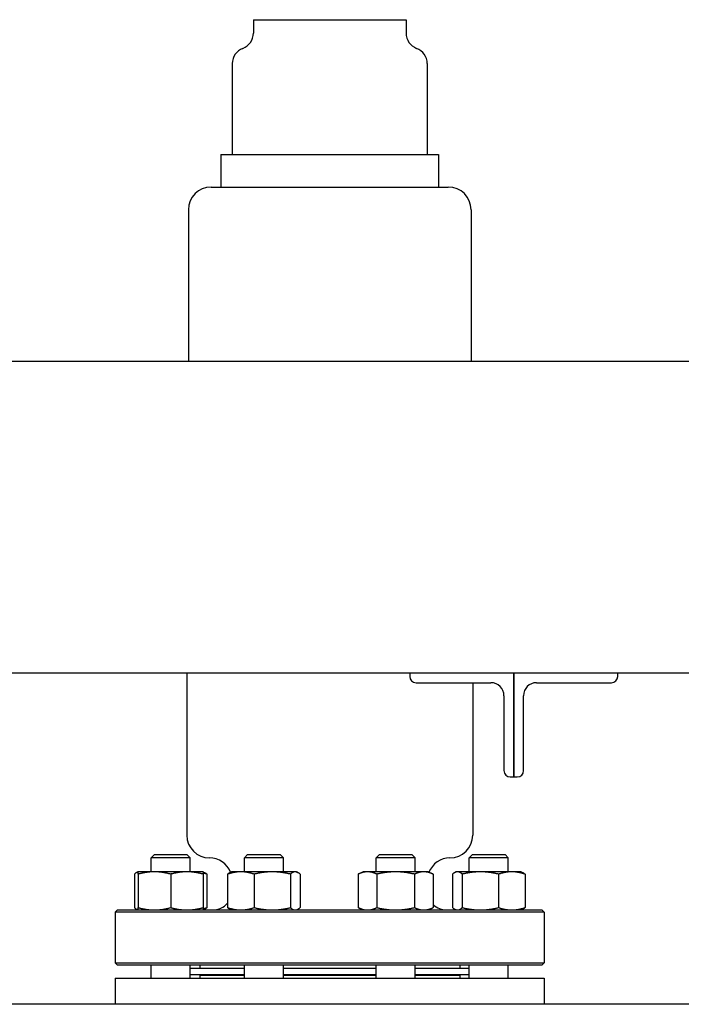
# Model space of a CAD drawing. Header units: inches. Extents: x 36 to 1719, y -84 to 1122.
# Tile 362 of 571: x 956 to 969, y 415 to 434. Entities that reach past the tile are written whole.
import ezdxf

# ---------------------------------------------------------------- set-up
doc = ezdxf.new("R2010")
doc.units = ezdxf.units.IN
doc.header["$LTSCALE"] = 48
doc.header["$MEASUREMENT"] = 0
doc.layers.add('Visible (ANSI)', color=7, linetype='Continuous', lineweight=30)

msp = doc.modelspace()

# ---------------------------------------------------------------- linework, layer by layer
at = {"layer": 'Visible (ANSI)'}
for p, q in [((960.94893, 434.36377), (960.94893, 434.10549)), ((960.94893, 434.36377), (963.88643, 434.36377)), ((963.88643, 434.36377), (963.88643, 434.10549)), ((960.54268, 433.52002), (960.54268, 431.77002)), ((964.29268, 433.52002), (964.29268, 431.77002)), ((960.32393, 431.77002), (960.32393, 431.14502)), ((960.32393, 431.77002), (964.51143, 431.77002)), ((964.51143, 431.77002), (964.51143, 431.14502)), ((960.13643, 431.14502), (964.69893, 431.14502)), ((959.69893, 430.70752), (959.69893, 427.79627)), ((965.13643, 430.70752), (965.13643, 427.79627)), ((921.53768, 427.79627), (1034.37768, 427.79627)), ((924.99768, 421.79627), (1030.91768, 421.79627)), ((959.66768, 421.79627), (959.66768, 418.67377)), ((963.95768, 421.79627), (963.95768, 421.72827)), ((965.95768, 419.79627), (965.95768, 421.79627)), ((965.95768, 421.79627), (965.95768, 419.79627)), ((967.95768, 421.72827), (967.95768, 421.79627)), ((964.07768, 421.60827), (965.51968, 421.60827)), ((965.16768, 421.60827), (965.16768, 418.67377)), ((966.39568, 421.60827), (967.83768, 421.60827)), ((965.76968, 421.35827), (965.76968, 419.91627)), ((966.14568, 419.91627), (966.14568, 421.35827)), ((965.88968, 419.79627), (965.95768, 419.79627)), ((965.95768, 419.79627), (966.02568, 419.79627)), ((959.04483, 418.30127), (958.98233, 418.23877)), ((959.04483, 418.30127), (959.66983, 418.30127)), ((959.66983, 418.30127), (959.73233, 418.23877)), ((960.83754, 418.30127), (960.77504, 418.23877)), ((960.83754, 418.30127), (961.46254, 418.30127)), ((961.46254, 418.30127), (961.52504, 418.23877)), ((963.37282, 418.30127), (963.31032, 418.23877)), ((963.37282, 418.30127), (963.99782, 418.30127)), ((963.99782, 418.30127), (964.06032, 418.23877)), ((965.16553, 418.30127), (965.10303, 418.23877)), ((965.16553, 418.30127), (965.79053, 418.30127)), ((965.79053, 418.30127), (965.85303, 418.23877)), ((959.73233, 418.23877), (958.98233, 418.23877)), ((958.98233, 417.97027), (958.98233, 418.23877)), ((959.73233, 417.97027), (959.73233, 418.23877)), ((961.52504, 418.23877), (960.77504, 418.23877)), ((960.77504, 417.97027), (960.77504, 418.23877)), ((961.52504, 417.97027), (961.52504, 418.23877)), ((964.06032, 418.23877), (963.31032, 418.23877)), ((963.31032, 417.97027), (963.31032, 418.23877)), ((964.06032, 417.97027), (964.06032, 418.23877)), ((965.85303, 418.23877), (965.10303, 418.23877)), ((965.10303, 417.97027), (965.10303, 418.23877)), ((965.85303, 417.97027), (965.85303, 418.23877)), ((958.66023, 417.92519), (958.66023, 417.28136)), ((958.73233, 417.97027), (958.71028, 417.95999)), ((959.04483, 417.97027), (958.73233, 417.97027)), ((958.73233, 417.92519), (958.73233, 417.28136)), ((959.66983, 417.97027), (959.04483, 417.97027)), ((959.35733, 417.92519), (959.35733, 417.28136)), ((959.98233, 417.97027), (959.66983, 417.97027)), ((959.98233, 417.97027), (960.00438, 417.95999)), ((959.98233, 417.92519), (959.98233, 417.28136)), ((960.05443, 417.92519), (960.05443, 417.28136)), ((960.45295, 417.92519), (960.45295, 417.28136)), ((960.52504, 417.97027), (960.503, 417.95999)), ((960.7081, 417.97027), (960.52504, 417.97027)), ((961.3118, 417.97027), (960.7081, 417.97027)), ((960.96326, 417.92519), (960.96326, 417.28136)), ((961.75375, 417.97027), (961.3118, 417.97027)), ((961.66035, 417.92519), (961.66035, 417.28136)), ((961.77504, 417.97027), (961.75375, 417.97027)), ((961.77504, 417.97027), (961.79709, 417.95999)), ((961.84714, 417.92519), (961.84714, 417.28136)), ((963.06032, 417.97027), (962.96363, 417.92519)), ((962.96363, 417.92519), (962.96363, 417.28136)), ((963.14405, 417.97027), (963.06032, 417.97027)), ((963.68532, 417.97027), (963.14405, 417.97027)), ((963.32448, 417.92519), (963.32448, 417.28136)), ((964.22659, 417.97027), (963.68532, 417.97027)), ((964.04616, 417.92519), (964.04616, 417.28136)), ((964.31032, 417.97027), (964.22659, 417.97027)), ((964.31032, 417.97027), (964.40701, 417.92519)), ((964.40701, 417.92519), (964.40701, 417.28136)), ((964.78094, 417.92519), (964.78094, 417.28136)), ((964.85303, 417.97027), (964.83099, 417.95999)), ((964.87433, 417.97027), (964.85303, 417.97027)), ((965.31627, 417.97027), (964.87433, 417.97027)), ((964.96772, 417.92519), (964.96772, 417.28136)), ((965.91997, 417.97027), (965.31627, 417.97027)), ((965.66482, 417.92519), (965.66482, 417.28136)), ((966.10303, 417.97027), (965.91997, 417.97027)), ((966.10303, 417.97027), (966.12508, 417.95999)), ((966.17513, 417.92519), (966.17513, 417.28136)), ((958.33435, 417.23627), (958.29268, 417.19461)), ((966.54268, 417.19461), (958.29268, 417.19461)), ((958.29268, 417.19461), (958.29268, 416.21794)), ((958.33435, 417.23627), (966.50102, 417.23627)), ((958.73233, 417.23627), (958.71028, 417.24655)), ((959.98233, 417.23627), (960.00438, 417.24655)), ((960.52504, 417.23627), (960.503, 417.24655)), ((961.77504, 417.23627), (961.79709, 417.24655)), ((963.06032, 417.23627), (962.96363, 417.28136)), ((964.31032, 417.23627), (964.40701, 417.28136)), ((964.85303, 417.23627), (964.83099, 417.24655)), ((966.10303, 417.23627), (966.12508, 417.24655)), ((966.50102, 417.23627), (966.54268, 417.19461)), ((966.54268, 417.19461), (966.54268, 416.21794)), ((958.33435, 416.17627), (958.29268, 416.21794)), ((958.29268, 416.21794), (966.54268, 416.21794)), ((966.50102, 416.17627), (958.33435, 416.17627)), ((958.98233, 415.92377), (958.98233, 416.17627)), ((959.73233, 415.92377), (959.73233, 416.17627)), ((959.91768, 416.17627), (959.91768, 416.11377)), ((960.77504, 415.92377), (960.77504, 416.17627)), ((961.52504, 415.92377), (961.52504, 416.17627)), ((963.31032, 415.92377), (963.31032, 416.17627)), ((964.06032, 415.92377), (964.06032, 416.17627)), ((964.91768, 416.17627), (964.91768, 416.11377)), ((965.10303, 415.92377), (965.10303, 416.17627)), ((965.85303, 415.92377), (965.85303, 416.17627)), ((966.50102, 416.17627), (966.54268, 416.21794)), ((960.77504, 416.10877), (959.73233, 416.10877)), ((960.77504, 415.98877), (959.73233, 415.98877)), ((959.91768, 416.11377), (960.77504, 416.11377)), ((959.91768, 415.98377), (959.91768, 415.92377)), ((959.91768, 415.98377), (960.77504, 415.98377)), ((960.04268, 416.10877), (960.04268, 416.11377)), ((960.04268, 415.98377), (960.04268, 415.98877)), ((961.52504, 416.11377), (963.31032, 416.11377)), ((963.31032, 416.10877), (961.52504, 416.10877)), ((963.31032, 415.98877), (961.52504, 415.98877)), ((961.52504, 415.98377), (963.31032, 415.98377)), ((964.06032, 416.11377), (964.91768, 416.11377)), ((965.10303, 416.10877), (964.06032, 416.10877)), ((965.10303, 415.98877), (964.06032, 415.98877)), ((964.06032, 415.98377), (964.91768, 415.98377)), ((964.79268, 416.10877), (964.79268, 416.11377)), ((964.79268, 415.98377), (964.79268, 415.98877)), ((964.91768, 415.98377), (964.91768, 415.92377)), ((958.29268, 415.92377), (958.29268, 415.42127)), ((958.29268, 415.92377), (966.54268, 415.92377)), ((966.54268, 415.92377), (966.54268, 415.42127)), ((1035.91768, 415.42127), (738.91768, 415.42127))]:
    msp.add_line(p, q, dxfattribs=at)
for centre, radius, start, end in [((960.63643, 434.10549), 0.3125, 290.487315, 0), ((964.19893, 434.10549), 0.3125, 180, 249.512685), ((960.85518, 433.52002), 0.3125, 110.487315, 180), ((963.98018, 433.52002), 0.3125, 0, 69.512685), ((960.13643, 430.70752), 0.4375, 90, 180), ((964.69893, 430.70752), 0.4375, 0, 90), ((964.07768, 421.72827), 0.12, 180, 270), ((967.83768, 421.72827), 0.12, 270, 0), ((965.51968, 421.35827), 0.25, 0, 90), ((966.39568, 421.35827), 0.25, 90, 180), ((965.88968, 419.91627), 0.12, 180, 270), ((966.02568, 419.91627), 0.12, 270, 0), ((960.10518, 418.67377), 0.4375, 180, 270), ((964.73018, 418.67377), 0.4375, 270, 0), ((960.10518, 417.79877), 0.4375, 22.116419, 90), ((964.73018, 417.79877), 0.4375, 90, 157.883581), ((960.16768, 417.61127), 0.375, 270, 319.52635), ((964.66768, 417.61127), 0.375, 225.96252, 270)]:
    msp.add_arc(centre, radius, start, end, dxfattribs=at)
for points, weights in [([(958.73233, 417.96776), (958.69872, 417.95985), (958.66023, 417.92519)], [1.01375847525, 1.02892942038, 1]), ([(958.73233, 417.92519), (958.73233, 417.97027), (958.73233, 417.97027)], [1, 1.0379548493, 1]), ([(959.04483, 417.97027), (958.8998, 417.97027), (958.73233, 417.92519)], [1, 1.0379548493, 1]), ([(959.35733, 417.92519), (959.18986, 417.97027), (959.04483, 417.97027)], [1, 1.0379548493, 1]), ([(959.66983, 417.97027), (959.5248, 417.97027), (959.35733, 417.92519)], [1, 1.0379548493, 1]), ([(959.98233, 417.92519), (959.81486, 417.97027), (959.66983, 417.97027)], [1, 1.0379548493, 1]), ([(959.98233, 417.97027), (959.98233, 417.97027), (959.98233, 417.92519)], [1, 1.0379548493, 1]), ([(960.05443, 417.92519), (960.01721, 417.93746), (959.98233, 417.94626)], [1, 1.01005189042, 1.01477953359]), ([(960.00438, 417.95999), (960.02804, 417.94896), (960.05443, 417.92519)], [1.01895290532, 1.01965956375, 1]), ([(960.7081, 417.97027), (960.58968, 417.97027), (960.45295, 417.92519)], [1, 1.0379548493, 1]), ([(960.45295, 417.92519), (960.47934, 417.94896), (960.503, 417.95999)], [1, 1.01965956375, 1.01895290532]), ([(960.96326, 417.92519), (960.82652, 417.97027), (960.7081, 417.97027)], [1, 1.0379548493, 1]), ([(961.3118, 417.97027), (961.15004, 417.97027), (960.96326, 417.92519)], [1, 1.0379548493, 1]), ([(961.66035, 417.92519), (961.47357, 417.97027), (961.3118, 417.97027)], [1, 1.0379548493, 1]), ([(961.75375, 417.97027), (961.7104, 417.97027), (961.66035, 417.92519)], [1, 1.0379548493, 1]), ([(961.84714, 417.92519), (961.79709, 417.97027), (961.75375, 417.97027)], [1, 1.0379548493, 1]), ([(963.14405, 417.97027), (963.06032, 417.97027), (962.96363, 417.92519)], [1, 1.0379548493, 1]), ([(963.32448, 417.92519), (963.22779, 417.97027), (963.14405, 417.97027)], [1, 1.0379548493, 1]), ([(963.68532, 417.97027), (963.51785, 417.97027), (963.32448, 417.92519)], [1, 1.0379548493, 1]), ([(964.04616, 417.92519), (963.85279, 417.97027), (963.68532, 417.97027)], [1, 1.0379548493, 1]), ([(964.22659, 417.97027), (964.14285, 417.97027), (964.04616, 417.92519)], [1, 1.0379548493, 1]), ([(964.40701, 417.92519), (964.31032, 417.97027), (964.22659, 417.97027)], [1, 1.0379548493, 1]), ([(964.87433, 417.97027), (964.83099, 417.97027), (964.78094, 417.92519)], [1, 1.0379548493, 1]), ([(964.96772, 417.92519), (964.91767, 417.97027), (964.87433, 417.97027)], [1, 1.0379548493, 1]), ([(965.31627, 417.97027), (965.15451, 417.97027), (964.96772, 417.92519)], [1, 1.0379548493, 1]), ([(965.66482, 417.92519), (965.47803, 417.97027), (965.31627, 417.97027)], [1, 1.0379548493, 1]), ([(965.91997, 417.97027), (965.80156, 417.97027), (965.66482, 417.92519)], [1, 1.0379548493, 1]), ([(966.17513, 417.92519), (966.03839, 417.97027), (965.91997, 417.97027)], [1, 1.0379548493, 1]), ([(966.12508, 417.95999), (966.14874, 417.94896), (966.17513, 417.92519)], [1.01895290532, 1.01965956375, 1]), ([(958.66023, 417.28136), (958.69872, 417.24669), (958.73233, 417.23879)], [1, 1.02892942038, 1.01375847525]), ([(958.73233, 417.23627), (958.73233, 417.23627), (958.73233, 417.28136)], [1, 1.0379548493, 1]), ([(958.73233, 417.28136), (958.8998, 417.23627), (959.04483, 417.23627)], [1, 1.0379548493, 1]), ([(959.04483, 417.23627), (959.18986, 417.23627), (959.35733, 417.28136)], [1, 1.0379548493, 1]), ([(959.35733, 417.28136), (959.5248, 417.23627), (959.66983, 417.23627)], [1, 1.0379548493, 1]), ([(959.66983, 417.23627), (959.81486, 417.23627), (959.98233, 417.28136)], [1, 1.0379548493, 1]), ([(959.98233, 417.26029), (960.01721, 417.26909), (960.05443, 417.28136)], [1.01477953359, 1.01005189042, 1]), ([(959.98233, 417.28136), (959.98233, 417.23627), (959.98233, 417.23627)], [1, 1.0379548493, 1]), ([(960.05443, 417.28136), (960.02804, 417.25759), (960.00438, 417.24655)], [1, 1.01965956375, 1.01895290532]), ([(960.503, 417.24655), (960.47934, 417.25759), (960.45295, 417.28136)], [1.01895290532, 1.01965956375, 1]), ([(960.45295, 417.28136), (960.58968, 417.23627), (960.7081, 417.23627)], [1, 1.0379548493, 1]), ([(960.7081, 417.23627), (960.82652, 417.23627), (960.96326, 417.28136)], [1, 1.0379548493, 1]), ([(960.96326, 417.28136), (961.15004, 417.23627), (961.3118, 417.23627)], [1, 1.0379548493, 1]), ([(961.3118, 417.23627), (961.47357, 417.23627), (961.66035, 417.28136)], [1, 1.0379548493, 1]), ([(961.66035, 417.28136), (961.7104, 417.23627), (961.75375, 417.23627)], [1, 1.0379548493, 1]), ([(961.75375, 417.23627), (961.79709, 417.23627), (961.84714, 417.28136)], [1, 1.0379548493, 1]), ([(962.96363, 417.28136), (963.06032, 417.23627), (963.14405, 417.23627)], [1, 1.0379548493, 1]), ([(963.14405, 417.23627), (963.22779, 417.23627), (963.32448, 417.28136)], [1, 1.0379548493, 1]), ([(963.32448, 417.28136), (963.51785, 417.23627), (963.68532, 417.23627)], [1, 1.0379548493, 1]), ([(963.68532, 417.23627), (963.85279, 417.23627), (964.04616, 417.28136)], [1, 1.0379548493, 1]), ([(964.04616, 417.28136), (964.14285, 417.23627), (964.22659, 417.23627)], [1, 1.0379548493, 1]), ([(964.22659, 417.23627), (964.31032, 417.23627), (964.40701, 417.28136)], [1, 1.0379548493, 1]), ([(964.78094, 417.28136), (964.83099, 417.23627), (964.87433, 417.23627)], [1, 1.0379548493, 1]), ([(964.87433, 417.23627), (964.91767, 417.23627), (964.96772, 417.28136)], [1, 1.0379548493, 1]), ([(964.96772, 417.28136), (965.15451, 417.23627), (965.31627, 417.23627)], [1, 1.0379548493, 1]), ([(965.31627, 417.23627), (965.47803, 417.23627), (965.66482, 417.28136)], [1, 1.0379548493, 1]), ([(965.66482, 417.28136), (965.80156, 417.23627), (965.91997, 417.23627)], [1, 1.0379548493, 1]), ([(965.91997, 417.23627), (966.03839, 417.23627), (966.17513, 417.28136)], [1, 1.0379548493, 1]), ([(966.17513, 417.28136), (966.14874, 417.25759), (966.12508, 417.24655)], [1, 1.01965956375, 1.01895290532])]:
    msp.add_rational_spline(points, weights, degree=2, dxfattribs=at)

doc.saveas('drawing.dxf')
